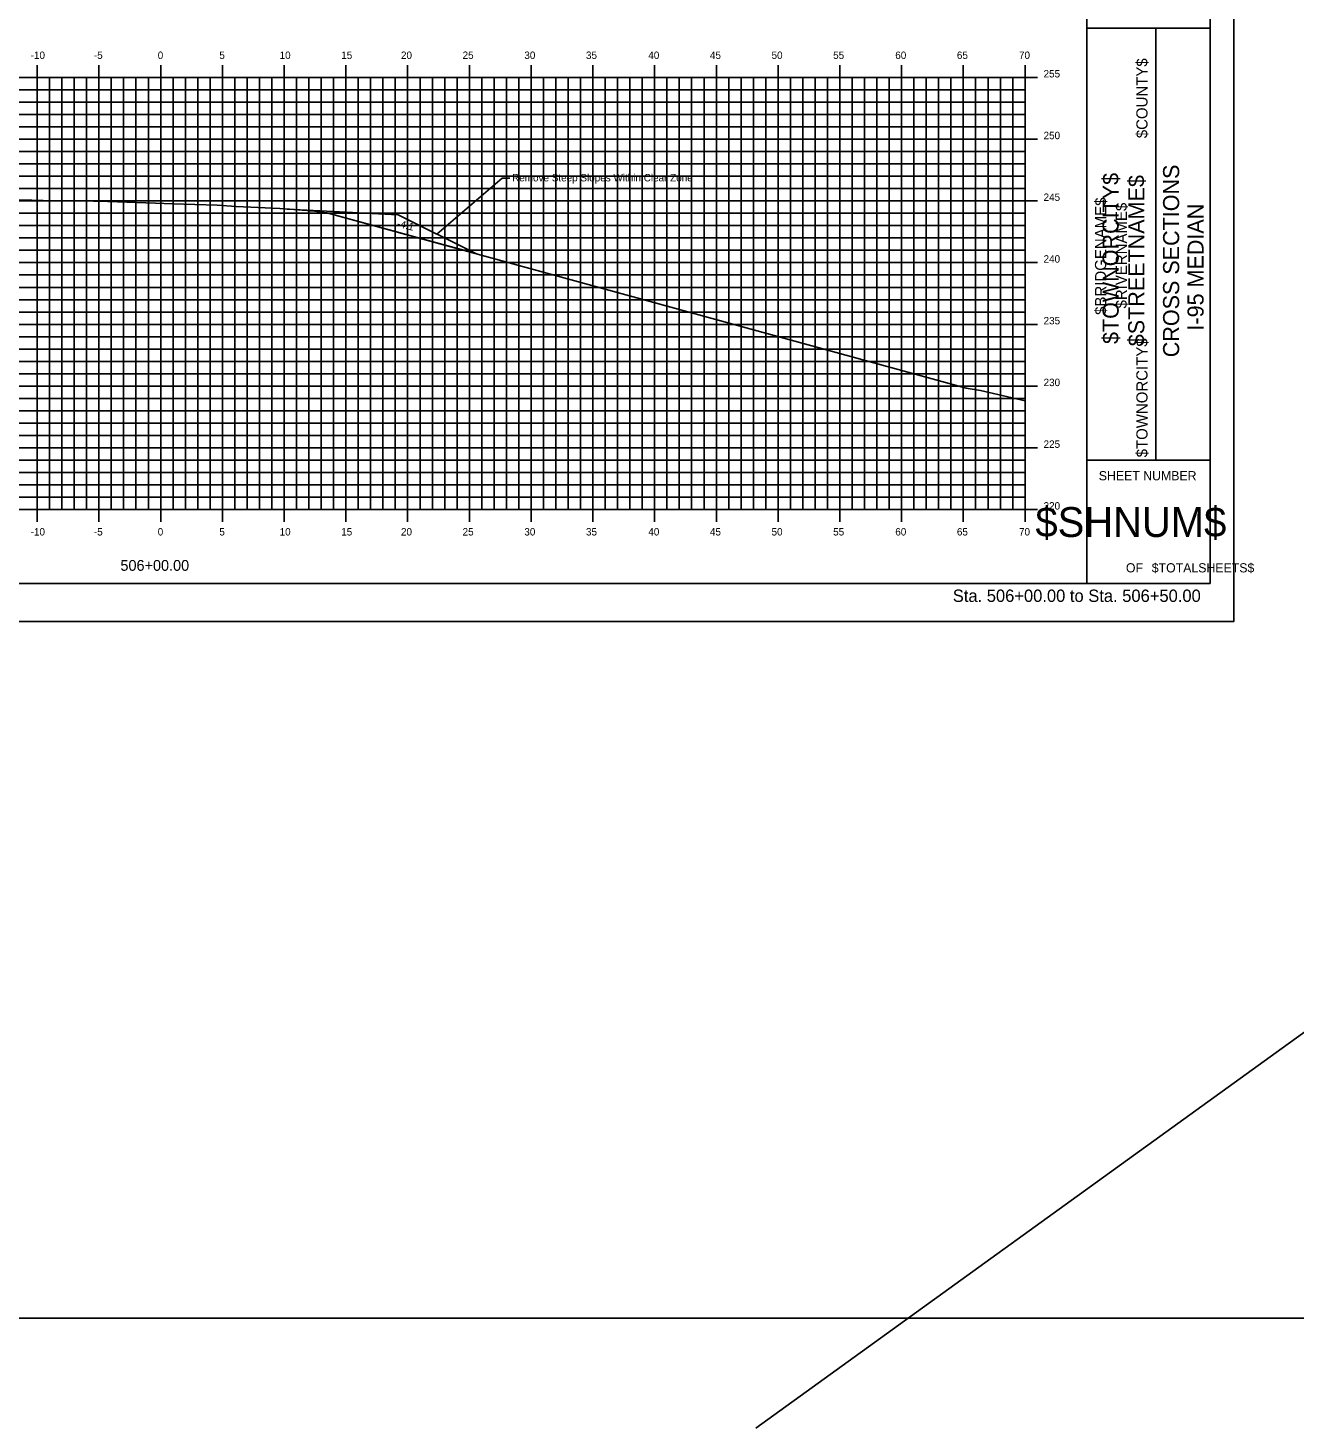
# Model space of a CAD drawing. Extents: x 1168600 to 1177589, y 610178 to 611246.
# Drawn here: x 1171724.5 to 1171827.1, y 610203.4 to 610316.8 of the extents above; entities that cross this region are included whole.
import ezdxf

# ---------------------------------------------------------------- set-up
doc = ezdxf.new("R2010")
doc.units = 0
for name, color, linetype in [('_Station Equation', 7, 'Continuous'), ('ANNOTATION', 7, 'Continuous'), ('BORDER', 7, 'Continuous'), ('BRIDGE_TITLE', 7, 'Continuous'), ('D_Roadway_Centerline_Text', 7, 'Continuous'), ('D_Text_Standard', 7, 'Continuous'), ('H_V ANNOTATION', 7, 'Continuous'), ('HIGHWAY_TITLE', 7, 'Continuous'), ('MAJOR', 7, 'Continuous'), ('MINOR', 7, 'Continuous'), ('PLOT BOUNDARY', 7, 'Continuous')]:
    doc.layers.add(name, color=color, linetype=linetype)

msp = doc.modelspace()

# ---------------------------------------------------------------- linework, layer by layer
at = {"layer": '_Station Equation'}
for p in [(1171745.49, 610302.14), (1171760.77, 610298.53)]:
    msp.add_line(p, (1171754.47, 610301.68), dxfattribs=at)
msp.add_lwpolyline([(1171723.73, 610302.89), (1171724.81, 610302.86), (1171725.72, 610302.84), (1171729.82, 610302.78), (1171730.97, 610302.74), (1171734.82, 610302.62), (1171736.21, 610302.57), (1171739.83, 610302.45), (1171741.37, 610302.36), (1171744.89, 610302.18), (1171746.08, 610302.1), (1171746.71, 610302.06), (1171746.92, 610302.04), (1171747.1, 610302.02), (1171747.25, 610302.01), (1171747.38, 610302), (1171747.49, 610302), (1171748.71, 610301.84), (1171789.65, 610290.6), (1171800.47, 610287.64), (1171801.63, 610287.44), (1171805.25, 610286.62)], dxfattribs=at)
at = {"layer": 'ANNOTATION'}
for p, q in [((1171762.9, 610304.64), (1171757.62, 610300.1)), ((1171763.52, 610304.64), (1171762.9, 610304.64))]:
    msp.add_line(p, q, dxfattribs=at)
at = {"layer": 'BORDER'}
for p, q in [((1171810.25, 610271.8), (1171810.25, 610376.8)), ((1171820.25, 610271.8), (1171820.25, 610376.8)), ((1171810.25, 610316.8), (1171820.25, 610316.8)), ((1171815.85, 610281.8), (1171815.85, 610316.8)), ((1171810.25, 610281.8), (1171820.25, 610281.8)), ((1171660.25, 610271.8), (1171820.25, 610271.8))]:
    msp.add_line(p, q, dxfattribs=at)
at = {"layer": 'D_Text_Standard'}
msp.add_line((1171873.92, 610268.74), (1171783.45, 610203.41), dxfattribs=at)
msp.add_lwpolyline([(1171625.45, 610441.79), (1172308.27, 610441.79), (1172308.27, 610212.31), (1171625.45, 610212.31)], close=True, dxfattribs=at)
msp.add_lwpolyline([(1171760.77, 610298.53), (1171748.71, 610301.84), (1171747.49, 610302)], dxfattribs=at)
at = {"layer": 'MAJOR'}
for p, q in [((1171725.25, 610313.8), (1171725.25, 610312.8)), ((1171730.25, 610313.8), (1171730.25, 610312.8)), ((1171735.25, 610313.8), (1171735.25, 610312.8)), ((1171740.25, 610313.8), (1171740.25, 610312.8)), ((1171745.25, 610313.8), (1171745.25, 610312.8)), ((1171750.25, 610313.8), (1171750.25, 610312.8)), ((1171755.25, 610313.8), (1171755.25, 610312.8)), ((1171760.25, 610313.8), (1171760.25, 610312.8)), ((1171765.25, 610313.8), (1171765.25, 610312.8)), ((1171770.25, 610313.8), (1171770.25, 610312.8)), ((1171775.25, 610313.8), (1171775.25, 610312.8)), ((1171780.25, 610313.8), (1171780.25, 610312.8)), ((1171785.25, 610313.8), (1171785.25, 610312.8)), ((1171790.25, 610313.8), (1171790.25, 610312.8)), ((1171795.25, 610313.8), (1171795.25, 610312.8)), ((1171800.25, 610313.8), (1171800.25, 610312.8)), ((1171805.25, 610313.8), (1171805.25, 610312.8)), ((1171665.25, 610312.8), (1171805.25, 610312.8)), ((1171665.25, 610312.8), (1171805.25, 610312.8)), ((1171725.25, 610277.8), (1171725.25, 610312.8)), ((1171730.25, 610277.8), (1171730.25, 610312.8)), ((1171735.25, 610277.8), (1171735.25, 610312.8)), ((1171740.25, 610277.8), (1171740.25, 610312.8)), ((1171745.25, 610277.8), (1171745.25, 610312.8)), ((1171750.25, 610277.8), (1171750.25, 610312.8)), ((1171755.25, 610277.8), (1171755.25, 610312.8)), ((1171760.25, 610277.8), (1171760.25, 610312.8)), ((1171765.25, 610277.8), (1171765.25, 610312.8)), ((1171770.25, 610277.8), (1171770.25, 610312.8)), ((1171775.25, 610277.8), (1171775.25, 610312.8)), ((1171780.25, 610277.8), (1171780.25, 610312.8)), ((1171785.25, 610277.8), (1171785.25, 610312.8)), ((1171790.25, 610277.8), (1171790.25, 610312.8)), ((1171795.25, 610277.8), (1171795.25, 610312.8)), ((1171800.25, 610277.8), (1171800.25, 610312.8)), ((1171806.26, 610312.8), (1171804.25, 610312.8)), ((1171805.25, 610277.8), (1171805.25, 610312.8)), ((1171805.25, 610277.8), (1171805.25, 610312.8)), ((1171665.25, 610307.8), (1171805.25, 610307.8)), ((1171806.26, 610307.8), (1171804.25, 610307.8)), ((1171665.25, 610302.8), (1171805.25, 610302.8)), ((1171806.26, 610302.8), (1171804.25, 610302.8)), ((1171665.25, 610297.8), (1171805.25, 610297.8)), ((1171806.26, 610297.8), (1171804.25, 610297.8)), ((1171665.25, 610292.8), (1171805.25, 610292.8)), ((1171806.26, 610292.8), (1171804.25, 610292.8)), ((1171665.25, 610287.8), (1171805.25, 610287.8)), ((1171806.26, 610287.8), (1171804.25, 610287.8)), ((1171665.25, 610282.8), (1171805.25, 610282.8)), ((1171806.26, 610282.8), (1171804.25, 610282.8)), ((1171665.25, 610277.8), (1171805.25, 610277.8)), ((1171665.25, 610277.8), (1171805.25, 610277.8)), ((1171725.25, 610276.8), (1171725.25, 610277.8)), ((1171730.25, 610276.8), (1171730.25, 610277.8)), ((1171735.25, 610276.8), (1171735.25, 610277.8)), ((1171740.25, 610276.8), (1171740.25, 610277.8)), ((1171745.25, 610276.8), (1171745.25, 610277.8)), ((1171750.25, 610276.8), (1171750.25, 610277.8)), ((1171755.25, 610276.8), (1171755.25, 610277.8)), ((1171760.25, 610276.8), (1171760.25, 610277.8)), ((1171765.25, 610276.8), (1171765.25, 610277.8)), ((1171770.25, 610276.8), (1171770.25, 610277.8)), ((1171775.25, 610276.8), (1171775.25, 610277.8)), ((1171780.25, 610276.8), (1171780.25, 610277.8)), ((1171785.25, 610276.8), (1171785.25, 610277.8)), ((1171790.25, 610276.8), (1171790.25, 610277.8)), ((1171795.25, 610276.8), (1171795.25, 610277.8)), ((1171800.25, 610276.8), (1171800.25, 610277.8)), ((1171806.26, 610277.8), (1171804.25, 610277.8)), ((1171805.25, 610276.8), (1171805.25, 610277.8))]:
    msp.add_line(p, q, dxfattribs=at)
at = {"layer": 'MINOR'}
for p, q in [((1171726.25, 610277.8), (1171726.25, 610312.8)), ((1171727.25, 610277.8), (1171727.25, 610312.8)), ((1171728.25, 610277.8), (1171728.25, 610312.8)), ((1171729.25, 610277.8), (1171729.25, 610312.8)), ((1171731.25, 610277.8), (1171731.25, 610312.8)), ((1171732.25, 610277.8), (1171732.25, 610312.8)), ((1171733.25, 610277.8), (1171733.25, 610312.8)), ((1171734.25, 610277.8), (1171734.25, 610312.8)), ((1171736.25, 610277.8), (1171736.25, 610312.8)), ((1171737.25, 610277.8), (1171737.25, 610312.8)), ((1171738.25, 610277.8), (1171738.25, 610312.8)), ((1171739.25, 610277.8), (1171739.25, 610312.8)), ((1171741.25, 610277.8), (1171741.25, 610312.8)), ((1171742.25, 610277.8), (1171742.25, 610312.8)), ((1171743.25, 610277.8), (1171743.25, 610312.8)), ((1171744.25, 610277.8), (1171744.25, 610312.8)), ((1171746.25, 610277.8), (1171746.25, 610312.8)), ((1171747.25, 610277.8), (1171747.25, 610312.8)), ((1171748.25, 610277.8), (1171748.25, 610312.8)), ((1171749.25, 610277.8), (1171749.25, 610312.8)), ((1171751.25, 610277.8), (1171751.25, 610312.8)), ((1171752.25, 610277.8), (1171752.25, 610312.8)), ((1171753.25, 610277.8), (1171753.25, 610312.8)), ((1171754.25, 610277.8), (1171754.25, 610312.8)), ((1171756.25, 610277.8), (1171756.25, 610312.8)), ((1171757.25, 610277.8), (1171757.25, 610312.8)), ((1171758.25, 610277.8), (1171758.25, 610312.8)), ((1171759.25, 610277.8), (1171759.25, 610312.8)), ((1171761.25, 610277.8), (1171761.25, 610312.8)), ((1171762.25, 610277.8), (1171762.25, 610312.8)), ((1171763.25, 610277.8), (1171763.25, 610312.8)), ((1171764.25, 610277.8), (1171764.25, 610312.8)), ((1171766.25, 610277.8), (1171766.25, 610312.8)), ((1171767.25, 610277.8), (1171767.25, 610312.8)), ((1171768.25, 610277.8), (1171768.25, 610312.8)), ((1171769.25, 610277.8), (1171769.25, 610312.8)), ((1171771.25, 610277.8), (1171771.25, 610312.8)), ((1171772.25, 610277.8), (1171772.25, 610312.8)), ((1171773.25, 610277.8), (1171773.25, 610312.8)), ((1171774.25, 610277.8), (1171774.25, 610312.8)), ((1171776.25, 610277.8), (1171776.25, 610312.8)), ((1171777.25, 610277.8), (1171777.25, 610312.8)), ((1171778.25, 610277.8), (1171778.25, 610312.8)), ((1171779.25, 610277.8), (1171779.25, 610312.8)), ((1171781.25, 610277.8), (1171781.25, 610312.8)), ((1171782.25, 610277.8), (1171782.25, 610312.8)), ((1171783.25, 610277.8), (1171783.25, 610312.8)), ((1171784.25, 610277.8), (1171784.25, 610312.8)), ((1171786.25, 610277.8), (1171786.25, 610312.8)), ((1171787.25, 610277.8), (1171787.25, 610312.8)), ((1171788.25, 610277.8), (1171788.25, 610312.8)), ((1171789.25, 610277.8), (1171789.25, 610312.8)), ((1171791.25, 610277.8), (1171791.25, 610312.8)), ((1171792.25, 610277.8), (1171792.25, 610312.8)), ((1171793.25, 610277.8), (1171793.25, 610312.8)), ((1171794.25, 610277.8), (1171794.25, 610312.8)), ((1171796.25, 610277.8), (1171796.25, 610312.8)), ((1171797.25, 610277.8), (1171797.25, 610312.8)), ((1171798.25, 610277.8), (1171798.25, 610312.8)), ((1171799.25, 610277.8), (1171799.25, 610312.8)), ((1171801.25, 610277.8), (1171801.25, 610312.8)), ((1171802.25, 610277.8), (1171802.25, 610312.8)), ((1171803.25, 610277.8), (1171803.25, 610312.8)), ((1171804.25, 610277.8), (1171804.25, 610312.8)), ((1171665.25, 610311.8), (1171805.25, 610311.8)), ((1171805.25, 610311.8), (1171804.25, 610311.8)), ((1171665.25, 610310.8), (1171805.25, 610310.8)), ((1171805.25, 610310.8), (1171804.25, 610310.8)), ((1171665.25, 610309.8), (1171805.25, 610309.8)), ((1171805.25, 610309.8), (1171804.25, 610309.8)), ((1171665.25, 610308.8), (1171805.25, 610308.8)), ((1171805.25, 610308.8), (1171804.25, 610308.8)), ((1171665.25, 610306.8), (1171805.25, 610306.8)), ((1171665.25, 610305.8), (1171805.25, 610305.8)), ((1171805.25, 610306.8), (1171804.25, 610306.8)), ((1171805.25, 610305.8), (1171804.25, 610305.8)), ((1171665.25, 610304.8), (1171805.25, 610304.8)), ((1171805.25, 610304.8), (1171804.25, 610304.8)), ((1171665.25, 610303.8), (1171805.25, 610303.8)), ((1171805.25, 610303.8), (1171804.25, 610303.8)), ((1171665.25, 610301.8), (1171805.25, 610301.8)), ((1171805.25, 610301.8), (1171804.25, 610301.8)), ((1171665.25, 610300.8), (1171805.25, 610300.8)), ((1171805.25, 610300.8), (1171804.25, 610300.8)), ((1171665.25, 610299.8), (1171805.25, 610299.8)), ((1171805.25, 610299.8), (1171804.25, 610299.8)), ((1171665.25, 610298.8), (1171805.25, 610298.8)), ((1171805.25, 610298.8), (1171804.25, 610298.8)), ((1171665.25, 610296.8), (1171805.25, 610296.8)), ((1171805.25, 610296.8), (1171804.25, 610296.8)), ((1171665.25, 610295.8), (1171805.25, 610295.8)), ((1171805.25, 610295.8), (1171804.25, 610295.8)), ((1171665.25, 610294.8), (1171805.25, 610294.8)), ((1171805.25, 610294.8), (1171804.25, 610294.8)), ((1171665.25, 610293.8), (1171805.25, 610293.8)), ((1171805.25, 610293.8), (1171804.25, 610293.8)), ((1171665.25, 610291.8), (1171805.25, 610291.8)), ((1171805.25, 610291.8), (1171804.25, 610291.8)), ((1171665.25, 610290.8), (1171805.25, 610290.8)), ((1171805.25, 610290.8), (1171804.25, 610290.8)), ((1171665.25, 610289.8), (1171805.25, 610289.8)), ((1171665.25, 610288.8), (1171805.25, 610288.8)), ((1171805.25, 610289.8), (1171804.25, 610289.8)), ((1171805.25, 610288.8), (1171804.25, 610288.8)), ((1171665.25, 610286.8), (1171805.25, 610286.8)), ((1171805.25, 610286.8), (1171804.25, 610286.8)), ((1171665.25, 610285.8), (1171805.25, 610285.8)), ((1171805.25, 610285.8), (1171804.25, 610285.8)), ((1171665.25, 610284.8), (1171805.25, 610284.8)), ((1171805.25, 610284.8), (1171804.25, 610284.8)), ((1171665.25, 610283.8), (1171805.25, 610283.8)), ((1171805.25, 610283.8), (1171804.25, 610283.8)), ((1171665.25, 610281.8), (1171805.25, 610281.8)), ((1171805.25, 610281.8), (1171804.25, 610281.8)), ((1171665.25, 610280.8), (1171805.25, 610280.8)), ((1171665.25, 610279.8), (1171805.25, 610279.8)), ((1171805.25, 610280.8), (1171804.25, 610280.8)), ((1171805.25, 610279.8), (1171804.25, 610279.8)), ((1171665.25, 610278.8), (1171805.25, 610278.8)), ((1171805.25, 610278.8), (1171804.25, 610278.8))]:
    msp.add_line(p, q, dxfattribs=at)
at = {"layer": 'PLOT BOUNDARY'}
msp.add_lwpolyline([(1171652.16, 610268.74), (1171822.16, 610268.74), (1171822.16, 610378.74), (1171652.16, 610378.74)], close=True, dxfattribs=at)

# ---------------------------------------------------------------- texts
at = {"layer": 'ANNOTATION'}
msp.add_text('-4:1', height=0.6, rotation=345.9633, dxfattribs=at).set_placement((1171754.34, 610300.71))
at = {"layer": 'BORDER'}
for s, height, rotation, p in [('CROSS SECTIONS', 1.3043, 90, (1171817.73, 610290.14)), ('I-95 MEDIAN', 1.3043, 90, (1171819.71, 610292.3)), ('SHEET NUMBER', 0.7453, 360, (1171811.22, 610280.17)), ('$SHNUM$', 2.419, 360, (1171806.09, 610275.58)), ('OF', 0.745, 360, (1171813.42, 610272.71)), ('$TOTALSHEETS$', 0.7453, 360, (1171815.51, 610272.71))]:
    msp.add_text(s, height=height, rotation=rotation, dxfattribs=at).set_placement(p)
at = {"layer": 'BRIDGE_TITLE'}
for s, height, p in [('$COUNTY$', 0.907, (1171815.17, 610307.88)), ('$BRIDGENAME$', 0.9072, (1171811.82, 610293.57)), ('$RIVERNAME$', 0.9072, (1171813.5, 610294.09)), ('$TOWNORCITY$', 0.9072, (1171815.17, 610282.03))]:
    msp.add_text(s, height=height, rotation=90, dxfattribs=at).set_placement(p)
at = {"layer": 'D_Roadway_Centerline_Text'}
msp.add_text('Remove Steep Slopes Within Clear Zone', height=0.6, dxfattribs=at).set_placement((1171763.71, 610304.38))
at = {"layer": 'H_V ANNOTATION'}
for s, height, p in [('-10', 0.6, (1171724.72, 610314.3)), ('-5', 0.6, (1171729.84, 610314.3)), ('0', 0.6, (1171735.01, 610314.3)), ('5', 0.6, (1171740, 610314.3)), ('10', 0.6, (1171744.88, 610314.3)), ('15', 0.6, (1171749.87, 610314.3)), ('20', 0.6, (1171754.71, 610314.3)), ('25', 0.6, (1171759.7, 610314.3)), ('30', 0.6, (1171764.7, 610314.3)), ('35', 0.6, (1171769.69, 610314.3)), ('40', 0.6, (1171774.74, 610314.3)), ('45', 0.6, (1171779.73, 610314.3)), ('50', 0.6, (1171784.72, 610314.3)), ('55', 0.6, (1171789.71, 610314.3)), ('60', 0.6, (1171794.74, 610314.3)), ('65', 0.6, (1171799.73, 610314.3)), ('70', 0.6, (1171804.76, 610314.3)), ('255', 0.6, (1171806.75, 610312.8)), ('250', 0.6, (1171806.75, 610307.8)), ('245', 0.6, (1171806.75, 610302.8)), ('240', 0.6, (1171806.75, 610297.8)), ('235', 0.6, (1171806.75, 610292.8)), ('230', 0.6, (1171806.75, 610287.8)), ('225', 0.6, (1171806.75, 610282.8)), ('220', 0.6, (1171806.75, 610277.8)), ('-10', 0.6, (1171724.72, 610275.7)), ('-5', 0.6, (1171729.84, 610275.7)), ('0', 0.6, (1171735.01, 610275.7)), ('5', 0.6, (1171740, 610275.7)), ('10', 0.6, (1171744.88, 610275.7)), ('15', 0.6, (1171749.87, 610275.7)), ('20', 0.6, (1171754.71, 610275.7)), ('25', 0.6, (1171759.7, 610275.7)), ('30', 0.6, (1171764.7, 610275.7)), ('35', 0.6, (1171769.69, 610275.7)), ('40', 0.6, (1171774.74, 610275.7)), ('45', 0.6, (1171779.73, 610275.7)), ('50', 0.6, (1171784.72, 610275.7)), ('55', 0.6, (1171789.71, 610275.7)), ('60', 0.6, (1171794.74, 610275.7)), ('65', 0.6, (1171799.73, 610275.7)), ('70', 0.6, (1171804.76, 610275.7)), ('506+00.00', 0.875, (1171731.99, 610272.84)), ('Sta. 506+00.00 to Sta. 506+50.00', 1.0002, (1171799.4, 610270.32))]:
    msp.add_text(s, height=height, dxfattribs=at).set_placement(p)
at = {"layer": 'HIGHWAY_TITLE'}
for s, p in [('$TOWNORCITY$', (1171812.83, 610291.21)), ('$STREETNAME$', (1171814.91, 610291.03))]:
    msp.add_text(s, height=1.3043, rotation=90, dxfattribs=at).set_placement(p)

doc.saveas('drawing.dxf')
